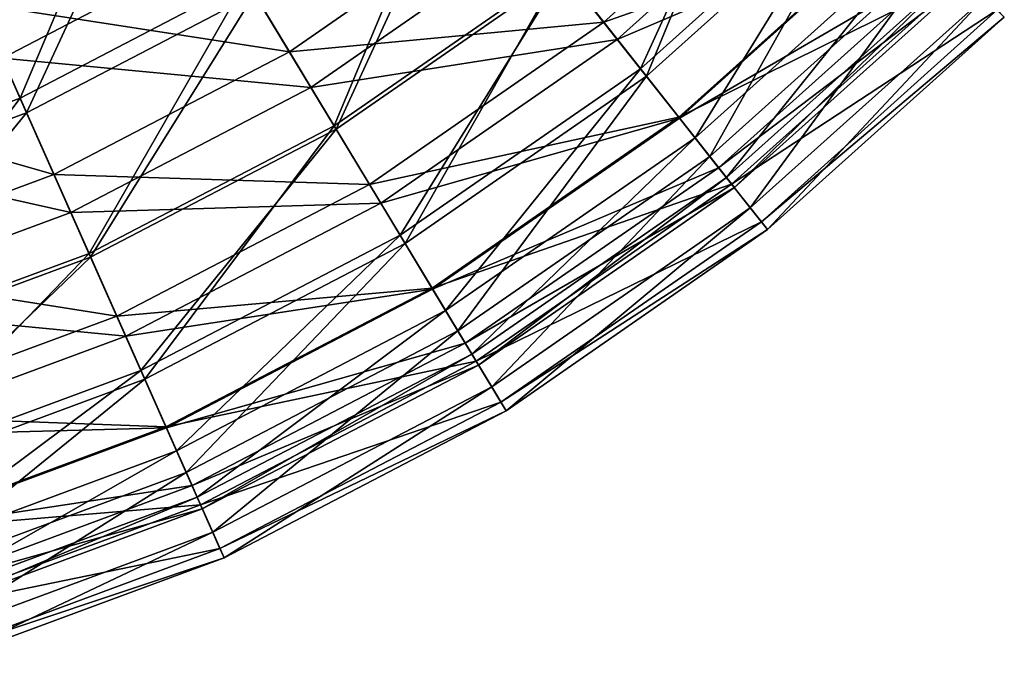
# Model space of a CAD drawing. Header units: millimetres. Extents: x 0 to 403, y 0 to 439.
# Tile 291 of 656: x 231 to 265, y 4 to 27. Entities that reach past the tile are written whole.
import ezdxf

# ---------------------------------------------------------------- set-up
doc = ezdxf.new("R2010")
doc.units = ezdxf.units.MM
doc.header["$LTSCALE"] = 25.4
doc.layers.get('0').update_dxf_attribs({"true_color": 0xff5454})

# ---------------------------------------------------------------- blocks, each defined once
blk = doc.blocks.new('VETRO-VII-9131.STL')
at = {"color": 18, "true_color": 0x000000}
mesh = blk.add_polyface(dxfattribs=at)
corners = [(56.875, 37.41, 602.359), (46.034, 34.993, 592.897), (52.982, 41.232, 592.897), (49.416, 30.713, 602.359)]
mesh.append_faces([[corners[k] for k in face] for face in [(0, 1, 2), (1, 0, 3)]], dxfattribs={"vtx0": -1, "color": 18})
mesh = blk.add_polyface(dxfattribs=at)
corners = [(46.938, 33.849, 685.241), (57.423, 36.871, 675.513), (49.893, 30.11, 675.513), (54.023, 40.21, 685.241)]
mesh.append_faces([[corners[k] for k in face] for face in [(0, 1, 2), (1, 0, 3)]], dxfattribs={"vtx0": -1, "color": 18})
mesh = blk.add_polyface(dxfattribs=at)
corners = [(46.034, 34.993, 592.897), (34.962, 35.299, 584.172), (41.959, 40.148, 584.172), (38.358, 29.674, 592.897)]
mesh.append_faces([[corners[k] for k in face] for face in [(0, 1, 2), (1, 0, 3)]], dxfattribs={"vtx0": -1, "color": 18})
mesh = blk.add_polyface(dxfattribs=at)
corners = [(25.418, 35.86, 702.562), (36.045, 33.506, 694.304), (28.262, 29.45, 694.304), (32.421, 39.508, 702.562)]
mesh.append_faces([[corners[k] for k in face] for face in [(0, 1, 2), (1, 0, 3)]], dxfattribs={"vtx0": -1, "color": 18})
mesh = blk.add_polyface(dxfattribs=at)
corners = [(55.155, 39.098, 686.294), (50.915, 28.817, 676.496), (58.599, 35.716, 676.496), (47.922, 32.604, 686.294)]
mesh.append_faces([[corners[k] for k in face] for face in [(0, 1, 2), (1, 0, 3)]], dxfattribs={"vtx0": -1, "color": 18})
mesh = blk.add_polyface(dxfattribs=at)
corners = [(50.707, 29.081, 611.981), (55.248, 39.007, 602.064), (48.003, 32.501, 602.064), (58.359, 35.952, 611.981)]
mesh.append_faces([[corners[k] for k in face] for face in [(0, 1, 2), (1, 0, 3)]], dxfattribs={"vtx0": -1, "color": 18})
mesh = blk.add_polyface(dxfattribs=at)
corners = [(36.045, 33.506, 694.304), (46.938, 33.849, 685.241), (39.112, 28.425, 685.241), (43.258, 38.504, 694.304)]
mesh.append_faces([[corners[k] for k in face] for face in [(0, 1, 2), (1, 0, 3)]], dxfattribs={"vtx0": -1, "color": 18})
mesh = blk.add_polyface(dxfattribs=at)
corners = [(33.187, 38.238, 703.76), (28.883, 28.049, 695.428), (36.837, 32.194, 695.428), (26.02, 34.504, 703.76)]
mesh.append_faces([[corners[k] for k in face] for face in [(0, 1, 2), (1, 0, 3)]], dxfattribs={"vtx0": -1, "color": 18})
mesh = blk.add_polyface(dxfattribs=at)
corners = [(29.112, 27.533, 592.764), (33.684, 37.416, 584.224), (26.409, 33.626, 584.224), (37.129, 31.71, 592.764)]
mesh.append_faces([[corners[k] for k in face] for face in [(0, 1, 2), (1, 0, 3)]], dxfattribs={"vtx0": -1, "color": 18})
mesh = blk.add_polyface(dxfattribs=at)
corners = [(59.912, 34.427, 612.417), (49.416, 30.713, 602.359), (56.875, 37.41, 602.359), (52.056, 27.373, 612.417)]
mesh.append_faces([[corners[k] for k in face] for face in [(0, 1, 2), (1, 0, 3)]], dxfattribs={"vtx0": -1, "color": 18})
mesh = blk.add_polyface(dxfattribs=at)
corners = [(44.209, 37.302, 695.428), (39.932, 27.067, 686.294), (47.922, 32.604, 686.294), (36.837, 32.194, 695.428)]
mesh.append_faces([[corners[k] for k in face] for face in [(0, 1, 2), (1, 0, 3)]], dxfattribs={"vtx0": -1, "color": 18})
mesh = blk.add_polyface(dxfattribs=at)
corners = [(40, 26.955, 602.064), (44.559, 36.859, 592.764), (37.129, 31.71, 592.764), (48.003, 32.501, 602.064)]
mesh.append_faces([[corners[k] for k in face] for face in [(0, 1, 2), (1, 0, 3)]], dxfattribs={"vtx0": -1, "color": 18})
mesh = blk.add_polyface(dxfattribs=at)
corners = [(49.893, 30.11, 675.513), (59.937, 34.403, 665.268), (52.078, 27.346, 665.268), (57.423, 36.871, 675.513)]
mesh.append_faces([[corners[k] for k in face] for face in [(0, 1, 2), (1, 0, 3)]], dxfattribs={"vtx0": -1, "color": 18})
mesh = blk.add_polyface(dxfattribs=at)
corners = [(52.627, 26.651, 622.362), (58.359, 35.952, 611.981), (50.707, 29.081, 611.981), (60.569, 33.782, 622.362)]
mesh.append_faces([[corners[k] for k in face] for face in [(0, 1, 2), (1, 0, 3)]], dxfattribs={"vtx0": -1, "color": 18})
mesh = blk.add_polyface(dxfattribs=at)
corners = [(58.599, 35.716, 676.496), (53.143, 25.998, 666.182), (61.163, 33.199, 666.182), (50.915, 28.817, 676.496)]
mesh.append_faces([[corners[k] for k in face] for face in [(0, 1, 2), (1, 0, 3)]], dxfattribs={"vtx0": -1, "color": 18})
mesh = blk.add_polyface(dxfattribs=at)
corners = [(38.358, 29.674, 592.897), (27.412, 31.365, 584.172), (34.962, 35.299, 584.172), (30.077, 25.358, 592.897)]
mesh.append_faces([[corners[k] for k in face] for face in [(0, 1, 2), (1, 0, 3)]], dxfattribs={"vtx0": -1, "color": 18})
mesh = blk.add_polyface(dxfattribs=at)
corners = [(49.416, 30.713, 602.359), (38.358, 29.674, 592.897), (46.034, 34.993, 592.897), (41.178, 25.004, 602.359)]
mesh.append_faces([[corners[k] for k in face] for face in [(0, 1, 2), (1, 0, 3)]], dxfattribs={"vtx0": -1, "color": 18})
mesh = blk.add_polyface(dxfattribs=at)
corners = [(26.02, 34.504, 703.76), (20.472, 24.935, 695.428), (28.883, 28.049, 695.428), (18.441, 31.697, 703.76)]
mesh.append_faces([[corners[k] for k in face] for face in [(0, 1, 2), (1, 0, 3)]], dxfattribs={"vtx0": -1, "color": 18})
mesh = blk.add_polyface(dxfattribs=at)
corners = [(62.049, 32.329, 622.921), (52.056, 27.373, 612.417), (59.912, 34.427, 612.417), (53.913, 25.024, 622.921)]
mesh.append_faces([[corners[k] for k in face] for face in [(0, 1, 2), (1, 0, 3)]], dxfattribs={"vtx0": -1, "color": 18})
mesh = blk.add_polyface(dxfattribs=at)
corners = [(52.078, 27.346, 665.268), (61.526, 32.843, 654.667), (53.458, 25.599, 654.667), (59.937, 34.403, 665.268)]
mesh.append_faces([[corners[k] for k in face] for face in [(0, 1, 2), (1, 0, 3)]], dxfattribs={"vtx0": -1, "color": 18})
mesh = blk.add_polyface(dxfattribs=at)
corners = [(20.635, 24.394, 592.764), (26.409, 33.626, 584.224), (18.717, 30.777, 584.224), (29.112, 27.533, 592.764)]
mesh.append_faces([[corners[k] for k in face] for face in [(0, 1, 2), (1, 0, 3)]], dxfattribs={"vtx0": -1, "color": 18})
mesh = blk.add_polyface(dxfattribs=at)
corners = [(39.112, 28.425, 685.241), (49.893, 30.11, 675.513), (41.575, 24.346, 675.513), (46.938, 33.849, 685.241)]
mesh.append_faces([[corners[k] for k in face] for face in [(0, 1, 2), (1, 0, 3)]], dxfattribs={"vtx0": -1, "color": 18})
mesh = blk.add_polyface(dxfattribs=at)
corners = [(53.735, 25.249, 633.047), (60.569, 33.782, 622.362), (52.627, 26.651, 622.362), (61.844, 32.53, 633.047)]
mesh.append_faces([[corners[k] for k in face] for face in [(0, 1, 2), (1, 0, 3)]], dxfattribs={"vtx0": -1, "color": 18})
mesh = blk.add_polyface(dxfattribs=at)
corners = [(28.262, 29.45, 694.304), (39.112, 28.425, 685.241), (30.668, 24.026, 685.241), (36.045, 33.506, 694.304)]
mesh.append_faces([[corners[k] for k in face] for face in [(0, 1, 2), (1, 0, 3)]], dxfattribs={"vtx0": -1, "color": 18})
mesh = blk.add_polyface(dxfattribs=at)
corners = [(61.163, 33.199, 666.182), (54.572, 24.19, 655.506), (62.807, 31.585, 655.506), (53.143, 25.998, 666.182)]
mesh.append_faces([[corners[k] for k in face] for face in [(0, 1, 2), (1, 0, 3)]], dxfattribs={"vtx0": -1, "color": 18})
mesh = blk.add_polyface(dxfattribs=at)
corners = [(47.922, 32.604, 686.294), (42.427, 22.934, 676.496), (50.915, 28.817, 676.496), (39.932, 27.067, 686.294)]
mesh.append_faces([[corners[k] for k in face] for face in [(0, 1, 2), (1, 0, 3)]], dxfattribs={"vtx0": -1, "color": 18})
mesh = blk.add_polyface(dxfattribs=at)
corners = [(53.458, 25.599, 654.667), (62.165, 32.215, 643.871), (54.014, 24.896, 643.871), (61.526, 32.843, 654.667)]
mesh.append_faces([[corners[k] for k in face] for face in [(0, 1, 2), (1, 0, 3)]], dxfattribs={"vtx0": -1, "color": 18})
mesh = blk.add_polyface(dxfattribs=at)
corners = [(42.253, 23.223, 611.981), (48.003, 32.501, 602.064), (40, 26.955, 602.064), (50.707, 29.081, 611.981)]
mesh.append_faces([[corners[k] for k in face] for face in [(0, 1, 2), (1, 0, 3)]], dxfattribs={"vtx0": -1, "color": 18})
mesh = blk.add_polyface(dxfattribs=at)
corners = [(54.014, 24.896, 643.871), (61.844, 32.53, 633.047), (53.735, 25.249, 633.047), (62.165, 32.215, 643.871)]
mesh.append_faces([[corners[k] for k in face] for face in [(0, 1, 2), (1, 0, 3)]], dxfattribs={"vtx0": -1, "color": 18})
mesh = blk.add_polyface(dxfattribs=at)
corners = [(63.253, 31.146, 633.712), (53.913, 25.024, 622.921), (62.049, 32.329, 622.921), (54.96, 23.699, 633.712)]
mesh.append_faces([[corners[k] for k in face] for face in [(0, 1, 2), (1, 0, 3)]], dxfattribs={"vtx0": -1, "color": 18})
mesh = blk.add_polyface(dxfattribs=at)
corners = [(36.837, 32.194, 695.428), (31.311, 22.575, 686.294), (39.932, 27.067, 686.294), (28.883, 28.049, 695.428)]
mesh.append_faces([[corners[k] for k in face] for face in [(0, 1, 2), (1, 0, 3)]], dxfattribs={"vtx0": -1, "color": 18})
mesh = blk.add_polyface(dxfattribs=at)
corners = [(31.364, 22.455, 602.064), (37.129, 31.71, 592.764), (29.112, 27.533, 592.764), (40, 26.955, 602.064)]
mesh.append_faces([[corners[k] for k in face] for face in [(0, 1, 2), (1, 0, 3)]], dxfattribs={"vtx0": -1, "color": 18})
mesh = blk.add_polyface(dxfattribs=at)
corners = [(62.807, 31.585, 655.506), (55.181, 23.42, 644.628), (63.507, 30.897, 644.628), (54.572, 24.19, 655.506)]
mesh.append_faces([[corners[k] for k in face] for face in [(0, 1, 2), (1, 0, 3)]], dxfattribs={"vtx0": -1, "color": 18})
mesh = blk.add_polyface(dxfattribs=at)
corners = [(30.077, 25.358, 592.897), (19.429, 28.409, 584.172), (27.412, 31.365, 584.172), (21.319, 22.115, 592.897)]
mesh.append_faces([[corners[k] for k in face] for face in [(0, 1, 2), (1, 0, 3)]], dxfattribs={"vtx0": -1, "color": 18})
mesh = blk.add_polyface(dxfattribs=at)
corners = [(63.507, 30.897, 644.628), (54.96, 23.699, 633.712), (63.253, 31.146, 633.712), (55.181, 23.42, 644.628)]
mesh.append_faces([[corners[k] for k in face] for face in [(0, 1, 2), (1, 0, 3)]], dxfattribs={"vtx0": -1, "color": 18})
mesh = blk.add_polyface(dxfattribs=at)
corners = [(52.056, 27.373, 612.417), (41.178, 25.004, 602.359), (49.416, 30.713, 602.359), (43.378, 21.36, 612.417)]
mesh.append_faces([[corners[k] for k in face] for face in [(0, 1, 2), (1, 0, 3)]], dxfattribs={"vtx0": -1, "color": 18})
mesh = blk.add_polyface(dxfattribs=at)
corners = [(41.575, 24.346, 675.513), (52.078, 27.346, 665.268), (43.396, 21.33, 665.268), (49.893, 30.11, 675.513)]
mesh.append_faces([[corners[k] for k in face] for face in [(0, 1, 2), (1, 0, 3)]], dxfattribs={"vtx0": -1, "color": 18})
mesh = blk.add_polyface(dxfattribs=at)
corners = [(20.031, 26.402, 694.304), (30.668, 24.026, 685.241), (21.739, 20.719, 685.241), (28.262, 29.45, 694.304)]
mesh.append_faces([[corners[k] for k in face] for face in [(0, 1, 2), (1, 0, 3)]], dxfattribs={"vtx0": -1, "color": 18})
mesh = blk.add_polyface(dxfattribs=at)
corners = [(41.178, 25.004, 602.359), (30.077, 25.358, 592.897), (38.358, 29.674, 592.897), (32.289, 20.372, 602.359)]
mesh.append_faces([[corners[k] for k in face] for face in [(0, 1, 2), (1, 0, 3)]], dxfattribs={"vtx0": -1, "color": 18})
mesh = blk.add_polyface(dxfattribs=at)
corners = [(43.854, 20.571, 622.362), (50.707, 29.081, 611.981), (42.253, 23.223, 611.981), (52.627, 26.651, 622.362)]
mesh.append_faces([[corners[k] for k in face] for face in [(0, 1, 2), (1, 0, 3)]], dxfattribs={"vtx0": -1, "color": 18})
mesh = blk.add_polyface(dxfattribs=at)
corners = [(50.915, 28.817, 676.496), (44.284, 19.859, 666.182), (53.143, 25.998, 666.182), (42.427, 22.934, 676.496)]
mesh.append_faces([[corners[k] for k in face] for face in [(0, 1, 2), (1, 0, 3)]], dxfattribs={"vtx0": -1, "color": 18})
mesh = blk.add_polyface(dxfattribs=at)
corners = [(30.668, 24.026, 685.241), (41.575, 24.346, 675.513), (32.6, 19.669, 675.513), (39.112, 28.425, 685.241)]
mesh.append_faces([[corners[k] for k in face] for face in [(0, 1, 2), (1, 0, 3)]], dxfattribs={"vtx0": -1, "color": 18})
mesh = blk.add_polyface(dxfattribs=at)
corners = [(28.883, 28.049, 695.428), (22.196, 19.199, 686.294), (31.311, 22.575, 686.294), (20.472, 24.935, 695.428)]
mesh.append_faces([[corners[k] for k in face] for face in [(0, 1, 2), (1, 0, 3)]], dxfattribs={"vtx0": -1, "color": 18})
mesh = blk.add_polyface(dxfattribs=at)
corners = [(22.233, 19.074, 602.064), (29.112, 27.533, 592.764), (20.635, 24.394, 592.764), (31.364, 22.455, 602.064)]
mesh.append_faces([[corners[k] for k in face] for face in [(0, 1, 2), (1, 0, 3)]], dxfattribs={"vtx0": -1, "color": 18})
mesh = blk.add_polyface(dxfattribs=at)
corners = [(53.913, 25.024, 622.921), (43.378, 21.36, 612.417), (52.056, 27.373, 612.417), (44.926, 18.796, 622.921)]
mesh.append_faces([[corners[k] for k in face] for face in [(0, 1, 2), (1, 0, 3)]], dxfattribs={"vtx0": -1, "color": 18})
mesh = blk.add_polyface(dxfattribs=at)
corners = [(39.932, 27.067, 686.294), (33.269, 18.163, 676.496), (42.427, 22.934, 676.496), (31.311, 22.575, 686.294)]
mesh.append_faces([[corners[k] for k in face] for face in [(0, 1, 2), (1, 0, 3)]], dxfattribs={"vtx0": -1, "color": 18})
mesh = blk.add_polyface(dxfattribs=at)
corners = [(43.396, 21.33, 665.268), (53.458, 25.599, 654.667), (44.547, 19.423, 654.667), (52.078, 27.346, 665.268)]
mesh.append_faces([[corners[k] for k in face] for face in [(0, 1, 2), (1, 0, 3)]], dxfattribs={"vtx0": -1, "color": 18})
mesh = blk.add_polyface(dxfattribs=at)
corners = [(33.132, 18.47, 611.981), (40, 26.955, 602.064), (31.364, 22.455, 602.064), (42.253, 23.223, 611.981)]
mesh.append_faces([[corners[k] for k in face] for face in [(0, 1, 2), (1, 0, 3)]], dxfattribs={"vtx0": -1, "color": 18})
mesh = blk.add_polyface(dxfattribs=at)
corners = [(44.778, 19.041, 633.047), (52.627, 26.651, 622.362), (43.854, 20.571, 622.362), (53.735, 25.249, 633.047)]
mesh.append_faces([[corners[k] for k in face] for face in [(0, 1, 2), (1, 0, 3)]], dxfattribs={"vtx0": -1, "color": 18})
mesh = blk.add_polyface(dxfattribs=at)
corners = [(53.143, 25.998, 666.182), (45.475, 17.886, 655.506), (54.572, 24.19, 655.506), (44.284, 19.859, 666.182)]
mesh.append_faces([[corners[k] for k in face] for face in [(0, 1, 2), (1, 0, 3)]], dxfattribs={"vtx0": -1, "color": 18})
mesh = blk.add_polyface(dxfattribs=at)
corners = [(32.289, 20.372, 602.359), (21.319, 22.115, 592.897), (30.077, 25.358, 592.897), (22.889, 16.891, 602.359)]
mesh.append_faces([[corners[k] for k in face] for face in [(0, 1, 2), (1, 0, 3)]], dxfattribs={"vtx0": -1, "color": 18})
mesh = blk.add_polyface(dxfattribs=at)
corners = [(44.547, 19.423, 654.667), (54.014, 24.896, 643.871), (45.01, 18.657, 643.871), (53.458, 25.599, 654.667)]
mesh.append_faces([[corners[k] for k in face] for face in [(0, 1, 2), (1, 0, 3)]], dxfattribs={"vtx0": -1, "color": 18})
mesh = blk.add_polyface(dxfattribs=at)
corners = [(43.378, 21.36, 612.417), (32.289, 20.372, 602.359), (41.178, 25.004, 602.359), (34.015, 16.481, 612.417)]
mesh.append_faces([[corners[k] for k in face] for face in [(0, 1, 2), (1, 0, 3)]], dxfattribs={"vtx0": -1, "color": 18})
mesh = blk.add_polyface(dxfattribs=at)
corners = [(45.01, 18.657, 643.871), (53.735, 25.249, 633.047), (44.778, 19.041, 633.047), (54.014, 24.896, 643.871)]
mesh.append_faces([[corners[k] for k in face] for face in [(0, 1, 2), (1, 0, 3)]], dxfattribs={"vtx0": -1, "color": 18})
mesh = blk.add_polyface(dxfattribs=at)
corners = [(54.96, 23.699, 633.712), (44.926, 18.796, 622.921), (53.913, 25.024, 622.921), (45.799, 17.35, 633.712)]
mesh.append_faces([[corners[k] for k in face] for face in [(0, 1, 2), (1, 0, 3)]], dxfattribs={"vtx0": -1, "color": 18})
mesh = blk.add_polyface(dxfattribs=at)
corners = [(32.6, 19.669, 675.513), (43.396, 21.33, 665.268), (34.029, 16.449, 665.268), (41.575, 24.346, 675.513)]
mesh.append_faces([[corners[k] for k in face] for face in [(0, 1, 2), (1, 0, 3)]], dxfattribs={"vtx0": -1, "color": 18})
mesh = blk.add_polyface(dxfattribs=at)
corners = [(21.739, 20.719, 685.241), (32.6, 19.669, 675.513), (23.11, 16.155, 675.513), (30.668, 24.026, 685.241)]
mesh.append_faces([[corners[k] for k in face] for face in [(0, 1, 2), (1, 0, 3)]], dxfattribs={"vtx0": -1, "color": 18})
mesh = blk.add_polyface(dxfattribs=at)
corners = [(54.572, 24.19, 655.506), (45.982, 17.046, 644.628), (55.181, 23.42, 644.628), (45.475, 17.886, 655.506)]
mesh.append_faces([[corners[k] for k in face] for face in [(0, 1, 2), (1, 0, 3)]], dxfattribs={"vtx0": -1, "color": 18})
mesh = blk.add_polyface(dxfattribs=at)
corners = [(55.181, 23.42, 644.628), (45.799, 17.35, 633.712), (54.96, 23.699, 633.712), (45.982, 17.046, 644.628)]
mesh.append_faces([[corners[k] for k in face] for face in [(0, 1, 2), (1, 0, 3)]], dxfattribs={"vtx0": -1, "color": 18})
mesh = blk.add_polyface(dxfattribs=at)
corners = [(34.388, 15.639, 622.362), (42.253, 23.223, 611.981), (33.132, 18.47, 611.981), (43.854, 20.571, 622.362)]
mesh.append_faces([[corners[k] for k in face] for face in [(0, 1, 2), (1, 0, 3)]], dxfattribs={"vtx0": -1, "color": 18})
mesh = blk.add_polyface(dxfattribs=at)
corners = [(42.427, 22.934, 676.496), (34.725, 14.878, 666.182), (44.284, 19.859, 666.182), (33.269, 18.163, 676.496)]
mesh.append_faces([[corners[k] for k in face] for face in [(0, 1, 2), (1, 0, 3)]], dxfattribs={"vtx0": -1, "color": 18})
mesh = blk.add_polyface(dxfattribs=at)
corners = [(31.311, 22.575, 686.294), (23.584, 14.576, 676.496), (33.269, 18.163, 676.496), (22.196, 19.199, 686.294)]
mesh.append_faces([[corners[k] for k in face] for face in [(0, 1, 2), (1, 0, 3)]], dxfattribs={"vtx0": -1, "color": 18})
mesh = blk.add_polyface(dxfattribs=at)
corners = [(23.488, 14.898, 611.981), (31.364, 22.455, 602.064), (22.233, 19.074, 602.064), (33.132, 18.47, 611.981)]
mesh.append_faces([[corners[k] for k in face] for face in [(0, 1, 2), (1, 0, 3)]], dxfattribs={"vtx0": -1, "color": 18})
mesh = blk.add_polyface(dxfattribs=at)
corners = [(44.926, 18.796, 622.921), (34.015, 16.481, 612.417), (43.378, 21.36, 612.417), (35.229, 13.743, 622.921)]
mesh.append_faces([[corners[k] for k in face] for face in [(0, 1, 2), (1, 0, 3)]], dxfattribs={"vtx0": -1, "color": 18})
mesh = blk.add_polyface(dxfattribs=at)
corners = [(34.029, 16.449, 665.268), (44.547, 19.423, 654.667), (34.932, 14.413, 654.667), (43.396, 21.33, 665.268)]
mesh.append_faces([[corners[k] for k in face] for face in [(0, 1, 2), (1, 0, 3)]], dxfattribs={"vtx0": -1, "color": 18})
mesh = blk.add_polyface(dxfattribs=at)
corners = [(35.113, 14.005, 633.047), (43.854, 20.571, 622.362), (34.388, 15.639, 622.362), (44.778, 19.041, 633.047)]
mesh.append_faces([[corners[k] for k in face] for face in [(0, 1, 2), (1, 0, 3)]], dxfattribs={"vtx0": -1, "color": 18})
mesh = blk.add_polyface(dxfattribs=at)
corners = [(34.015, 16.481, 612.417), (22.889, 16.891, 602.359), (32.289, 20.372, 602.359), (24.114, 12.814, 612.417)]
mesh.append_faces([[corners[k] for k in face] for face in [(0, 1, 2), (1, 0, 3)]], dxfattribs={"vtx0": -1, "color": 18})
mesh = blk.add_polyface(dxfattribs=at)
corners = [(44.284, 19.859, 666.182), (35.66, 12.772, 655.506), (45.475, 17.886, 655.506), (34.725, 14.878, 666.182)]
mesh.append_faces([[corners[k] for k in face] for face in [(0, 1, 2), (1, 0, 3)]], dxfattribs={"vtx0": -1, "color": 18})
mesh = blk.add_polyface(dxfattribs=at)
corners = [(23.11, 16.155, 675.513), (34.029, 16.449, 665.268), (24.124, 12.781, 665.268), (32.6, 19.669, 675.513)]
mesh.append_faces([[corners[k] for k in face] for face in [(0, 1, 2), (1, 0, 3)]], dxfattribs={"vtx0": -1, "color": 18})
mesh = blk.add_polyface(dxfattribs=at)
corners = [(34.932, 14.413, 654.667), (45.01, 18.657, 643.871), (35.295, 13.595, 643.871), (44.547, 19.423, 654.667)]
mesh.append_faces([[corners[k] for k in face] for face in [(0, 1, 2), (1, 0, 3)]], dxfattribs={"vtx0": -1, "color": 18})
mesh = blk.add_polyface(dxfattribs=at)
corners = [(35.295, 13.595, 643.871), (44.778, 19.041, 633.047), (35.113, 14.005, 633.047), (45.01, 18.657, 643.871)]
mesh.append_faces([[corners[k] for k in face] for face in [(0, 1, 2), (1, 0, 3)]], dxfattribs={"vtx0": -1, "color": 18})
mesh = blk.add_polyface(dxfattribs=at)
corners = [(45.799, 17.35, 633.712), (35.229, 13.743, 622.921), (44.926, 18.796, 622.921), (35.914, 12.2, 633.712)]
mesh.append_faces([[corners[k] for k in face] for face in [(0, 1, 2), (1, 0, 3)]], dxfattribs={"vtx0": -1, "color": 18})
mesh = blk.add_polyface(dxfattribs=at)
corners = [(24.379, 11.932, 622.362), (33.132, 18.47, 611.981), (23.488, 14.898, 611.981), (34.388, 15.639, 622.362)]
mesh.append_faces([[corners[k] for k in face] for face in [(0, 1, 2), (1, 0, 3)]], dxfattribs={"vtx0": -1, "color": 18})
mesh = blk.add_polyface(dxfattribs=at)
corners = [(33.269, 18.163, 676.496), (24.618, 11.135, 666.182), (34.725, 14.878, 666.182), (23.584, 14.576, 676.496)]
mesh.append_faces([[corners[k] for k in face] for face in [(0, 1, 2), (1, 0, 3)]], dxfattribs={"vtx0": -1, "color": 18})
mesh = blk.add_polyface(dxfattribs=at)
corners = [(45.475, 17.886, 655.506), (36.058, 11.875, 644.628), (45.982, 17.046, 644.628), (35.66, 12.772, 655.506)]
mesh.append_faces([[corners[k] for k in face] for face in [(0, 1, 2), (1, 0, 3)]], dxfattribs={"vtx0": -1, "color": 18})
mesh = blk.add_polyface(dxfattribs=at)
corners = [(45.982, 17.046, 644.628), (35.914, 12.2, 633.712), (45.799, 17.35, 633.712), (36.058, 11.875, 644.628)]
mesh.append_faces([[corners[k] for k in face] for face in [(0, 1, 2), (1, 0, 3)]], dxfattribs={"vtx0": -1, "color": 18})
mesh = blk.add_polyface(dxfattribs=at)
corners = [(35.229, 13.743, 622.921), (24.114, 12.814, 612.417), (34.015, 16.481, 612.417), (24.975, 9.946, 622.921)]
mesh.append_faces([[corners[k] for k in face] for face in [(0, 1, 2), (1, 0, 3)]], dxfattribs={"vtx0": -1, "color": 18})
mesh = blk.add_polyface(dxfattribs=at)
corners = [(24.124, 12.781, 665.268), (34.932, 14.413, 654.667), (24.764, 10.648, 654.667), (34.029, 16.449, 665.268)]
mesh.append_faces([[corners[k] for k in face] for face in [(0, 1, 2), (1, 0, 3)]], dxfattribs={"vtx0": -1, "color": 18})
mesh = blk.add_polyface(dxfattribs=at)
corners = [(24.893, 10.221, 633.047), (34.388, 15.639, 622.362), (24.379, 11.932, 622.362), (35.113, 14.005, 633.047)]
mesh.append_faces([[corners[k] for k in face] for face in [(0, 1, 2), (1, 0, 3)]], dxfattribs={"vtx0": -1, "color": 18})
mesh = blk.add_polyface(dxfattribs=at)
corners = [(34.725, 14.878, 666.182), (25.281, 8.928, 655.506), (35.66, 12.772, 655.506), (24.618, 11.135, 666.182)]
mesh.append_faces([[corners[k] for k in face] for face in [(0, 1, 2), (1, 0, 3)]], dxfattribs={"vtx0": -1, "color": 18})
mesh = blk.add_polyface(dxfattribs=at)
corners = [(24.764, 10.648, 654.667), (35.295, 13.595, 643.871), (25.022, 9.79, 643.871), (34.932, 14.413, 654.667)]
mesh.append_faces([[corners[k] for k in face] for face in [(0, 1, 2), (1, 0, 3)]], dxfattribs={"vtx0": -1, "color": 18})
mesh = blk.add_polyface(dxfattribs=at)
corners = [(25.022, 9.79, 643.871), (35.113, 14.005, 633.047), (24.893, 10.221, 633.047), (35.295, 13.595, 643.871)]
mesh.append_faces([[corners[k] for k in face] for face in [(0, 1, 2), (1, 0, 3)]], dxfattribs={"vtx0": -1, "color": 18})
mesh = blk.add_polyface(dxfattribs=at)
corners = [(35.914, 12.2, 633.712), (24.975, 9.946, 622.921), (35.229, 13.743, 622.921), (25.461, 8.329, 633.712)]
mesh.append_faces([[corners[k] for k in face] for face in [(0, 1, 2), (1, 0, 3)]], dxfattribs={"vtx0": -1, "color": 18})
mesh = blk.add_polyface(dxfattribs=at)
corners = [(35.66, 12.772, 655.506), (25.564, 7.988, 644.628), (36.058, 11.875, 644.628), (25.281, 8.928, 655.506)]
mesh.append_faces([[corners[k] for k in face] for face in [(0, 1, 2), (1, 0, 3)]], dxfattribs={"vtx0": -1, "color": 18})
mesh = blk.add_polyface(dxfattribs=at)
corners = [(36.058, 11.875, 644.628), (25.461, 8.329, 633.712), (35.914, 12.2, 633.712), (25.564, 7.988, 644.628)]
mesh.append_faces([[corners[k] for k in face] for face in [(0, 1, 2), (1, 0, 3)]], dxfattribs={"vtx0": -1, "color": 18})

msp = doc.modelspace()

# ---------------------------------------------------------------- block references
at = {"color": 0}
msp.add_blockref('VETRO-VII-9131.STL', (201.766, -4.293, -13.505), dxfattribs=at)

doc.saveas('drawing.dxf')
